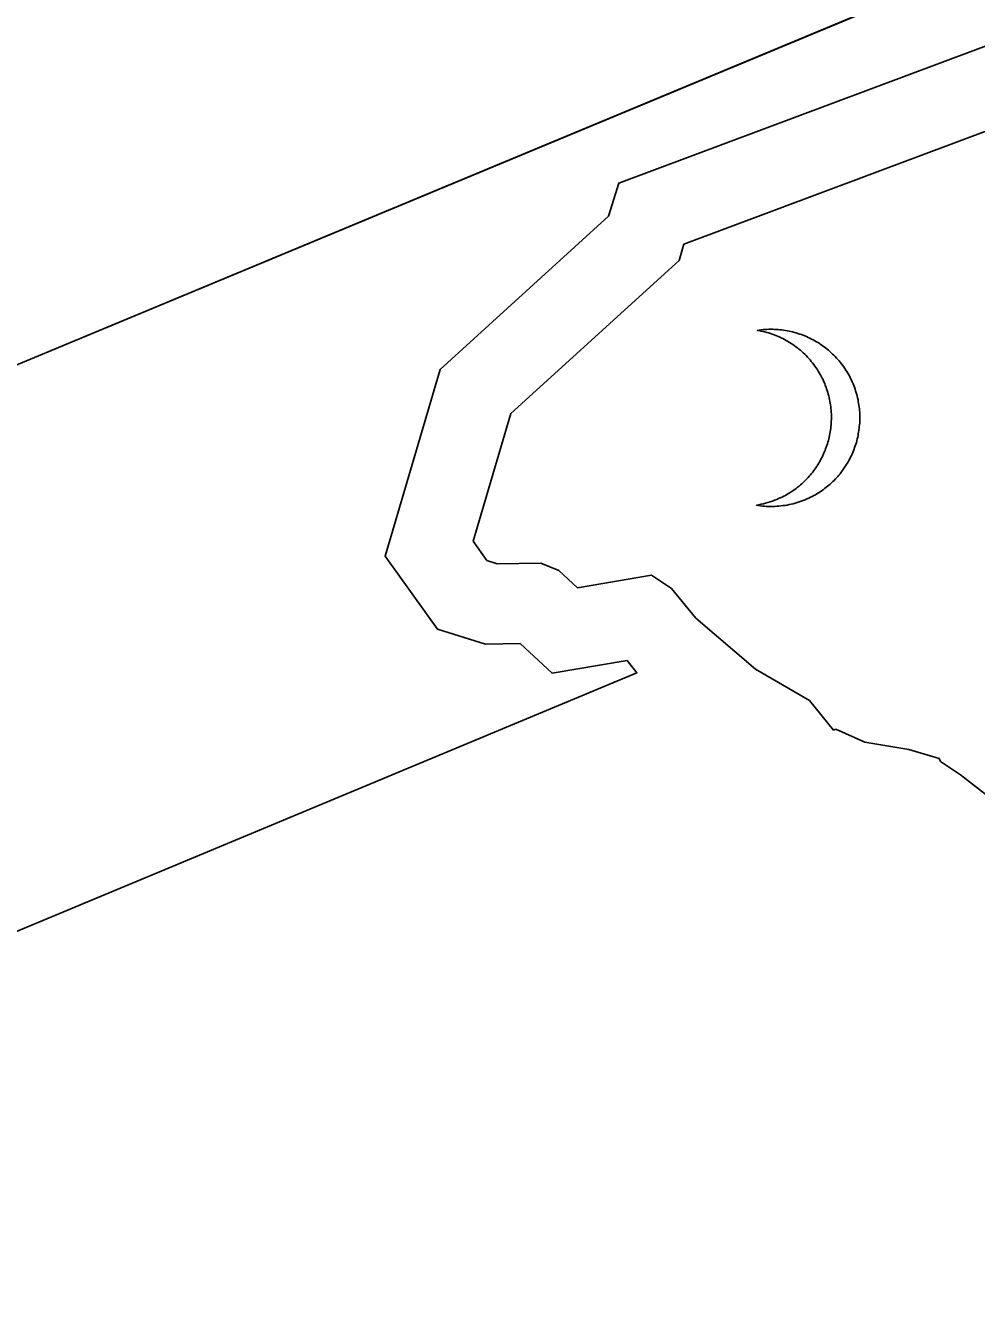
# Model space of a CAD drawing. Extents: x 1581789 to 1622364, y 1043167 to 1103486.
# Drawn here: x 1615560.089 to 1615563.056, y 1083087.598 to 1083091.584 of the extents above; entities that cross this region are included whole.
import ezdxf

# ---------------------------------------------------------------- set-up
doc = ezdxf.new("R2010")
doc.units = 0
doc.layers.add('RD_PD_PatLn2', color=7, linetype='Continuous')

msp = doc.modelspace()

# ---------------------------------------------------------------- linework, layer by layer
at = {"layer": 'RD_PD_PatLn2'}
for p, q in [((1615572.1362, 1083095.5525), (1615555.0669, 1083088.4456)), ((1615572.1451, 1083095.5562), (1615555.0759, 1083088.4493)), ((1615563.4763, 1083091.4002), (1615562.1432, 1083090.9015)), ((1615562.1432, 1083090.9015), (1615562.128, 1083090.8504)), ((1615562.128, 1083090.8504), (1615561.6027, 1083090.3724)), ((1615561.6027, 1083090.3724), (1615561.4849, 1083089.9739)), ((1615561.4849, 1083089.9739), (1615561.5281, 1083089.9135)), ((1615561.5281, 1083089.9135), (1615561.5604, 1083089.9035)), ((1615561.5604, 1083089.9035), (1615561.6968, 1083089.9054)), ((1615561.6968, 1083089.9054), (1615561.7523, 1083089.883)), ((1615561.7523, 1083089.883), (1615561.8109, 1083089.8291)), ((1615561.8109, 1083089.8291), (1615562.0424, 1083089.868)), ((1615562.0424, 1083089.868), (1615562.1047, 1083089.8268)), ((1615562.1047, 1083089.8268), (1615562.18, 1083089.7343)), ((1615562.18, 1083089.7343), (1615562.3662, 1083089.575)), ((1615562.3662, 1083089.575), (1615562.5346, 1083089.4768)), ((1615562.5346, 1083089.4768), (1615562.6098, 1083089.3846)), ((1615562.6098, 1083089.3846), (1615562.6175, 1083089.3878)), ((1615562.6175, 1083089.3878), (1615562.7079, 1083089.3468)), ((1615562.7079, 1083089.3468), (1615562.8451, 1083089.3241)), ((1615562.8451, 1083089.3241), (1615562.9394, 1083089.2962)), ((1615562.9394, 1083089.2962), (1615562.9435, 1083089.2864)), ((1615562.9435, 1083089.2864), (1615563.0066, 1083089.2451)), ((1615563.0066, 1083089.2451), (1615563.1557, 1083089.1281))]:
    msp.add_line(p, q, dxfattribs=at)
for points in [[(1615555.6954, 1083086.9362), (1615561.9966, 1083089.5634), (1615561.9655, 1083089.6017), (1615561.7315, 1083089.562), (1615561.6316, 1083089.6544), (1615561.5235, 1083089.653), (1615561.3737, 1083089.6997), (1615561.2105, 1083089.9278), (1615561.3829, 1083090.5102), (1615561.9082, 1083090.9889), (1615561.9396, 1083091.0922), (1615563.4982, 1083091.6754), (1615563.9781, 1083091.403), (1615564.9193, 1083091.7753), (1615565.3162, 1083091.6008), (1615566.0989, 1083091.2714), (1615572.7634, 1083094.0462)], [(1615562.6752, 1083090.4546), (1615562.673, 1083090.4599), (1615562.6707, 1083090.4654), (1615562.6683, 1083090.4713), (1615562.666, 1083090.4768), (1615562.6633, 1083090.4822), (1615562.6603, 1083090.4878), (1615562.6574, 1083090.4931), (1615562.6544, 1083090.4984), (1615562.6515, 1083090.5037), (1615562.6484, 1083090.5085), (1615562.6449, 1083090.5135), (1615562.6418, 1083090.5184), (1615562.6383, 1083090.5234), (1615562.6345, 1083090.528), (1615562.6308, 1083090.5326), (1615562.6271, 1083090.5372), (1615562.6234, 1083090.5418), (1615562.6195, 1083090.5459), (1615562.6155, 1083090.5504), (1615562.6113, 1083090.5544), (1615562.6071, 1083090.5584), (1615562.6029, 1083090.5625), (1615562.5986, 1083090.5665), (1615562.5943, 1083090.5701), (1615562.5898, 1083090.574), (1615562.5851, 1083090.5774), (1615562.5807, 1083090.581), (1615562.576, 1083090.5845), (1615562.5711, 1083090.5875), (1615562.5664, 1083090.591), (1615562.5616, 1083090.594), (1615562.5567, 1083090.597), (1615562.5516, 1083090.5996), (1615562.5465, 1083090.6025), (1615562.5414, 1083090.6051), (1615562.5364, 1083090.6077), (1615562.531, 1083090.6102), (1615562.5259, 1083090.6128), (1615562.5204, 1083090.6148), (1615562.5152, 1083090.6169), (1615562.5099, 1083090.6191), (1615562.5045, 1083090.6208), (1615562.499, 1083090.6228), (1615562.4933, 1083090.6244), (1615562.488, 1083090.6258), (1615562.4823, 1083090.6274), (1615562.4767, 1083090.6287), (1615562.4711, 1083090.63), (1615562.4655, 1083090.6313), (1615562.4597, 1083090.6321), (1615562.454, 1083090.633), (1615562.4482, 1083090.6338), (1615562.4426, 1083090.6344), (1615562.4369, 1083090.6349), (1615562.431, 1083090.6353), (1615562.4252, 1083090.6354), (1615562.4192, 1083090.6358), (1615562.4135, 1083090.6356), (1615562.4077, 1083090.6357), (1615562.4017, 1083090.6354), (1615562.396, 1083090.6352), (1615562.3901, 1083090.6346), (1615562.3843, 1083090.6339), (1615562.3784, 1083090.6333), (1615562.3726, 1083090.6323), (1615562.3784, 1083090.6315), (1615562.3843, 1083090.6303), (1615562.39, 1083090.6287), (1615562.3959, 1083090.6276), (1615562.4016, 1083090.626), (1615562.4075, 1083090.6241), (1615562.4132, 1083090.6225), (1615562.4187, 1083090.6205), (1615562.4243, 1083090.6185), (1615562.4299, 1083090.6161), (1615562.4355, 1083090.6141), (1615562.4408, 1083090.6116), (1615562.4463, 1083090.6089), (1615562.4517, 1083090.6064), (1615562.4572, 1083090.6036), (1615562.4623, 1083090.6007), (1615562.4675, 1083090.5978), (1615562.4724, 1083090.5948), (1615562.4777, 1083090.5916), (1615562.4827, 1083090.5883), (1615562.4874, 1083090.5848), (1615562.4925, 1083090.5812), (1615562.4972, 1083090.5777), (1615562.5017, 1083090.5738), (1615562.5065, 1083090.57), (1615562.5111, 1083090.5661), (1615562.5154, 1083090.5618), (1615562.5199, 1083090.5579), (1615562.5242, 1083090.5536), (1615562.5283, 1083090.5491), (1615562.5326, 1083090.5448), (1615562.5366, 1083090.5403), (1615562.5405, 1083090.5354), (1615562.5442, 1083090.5308), (1615562.548, 1083090.5259)], [(1615562.548, 1083090.5259), (1615562.5516, 1083090.5209), (1615562.5551, 1083090.5159), (1615562.5586, 1083090.5108), (1615562.562, 1083090.5054), (1615562.5652, 1083090.5002), (1615562.5683, 1083090.4946), (1615562.5713, 1083090.489), (1615562.5744, 1083090.4834), (1615562.5771, 1083090.4777), (1615562.5795, 1083090.4719), (1615562.5823, 1083090.4662), (1615562.5843, 1083090.4605), (1615562.5865, 1083090.4553), (1615562.5885, 1083090.4496), (1615562.5903, 1083090.4442), (1615562.592, 1083090.4384), (1615562.5936, 1083090.4329), (1615562.5951, 1083090.4275), (1615562.5964, 1083090.4218), (1615562.5977, 1083090.4162), (1615562.5986, 1083090.4105), (1615562.5999, 1083090.4049), (1615562.6007, 1083090.3994), (1615562.6013, 1083090.3936), (1615562.6018, 1083090.388), (1615562.6023, 1083090.3824), (1615562.6029, 1083090.3769), (1615562.6031, 1083090.3712), (1615562.6033, 1083090.3655), (1615562.6033, 1083090.3601), (1615562.6032, 1083090.3543), (1615562.603, 1083090.3488), (1615562.6028, 1083090.3433), (1615562.6022, 1083090.3376), (1615562.602, 1083090.3321), (1615562.6015, 1083090.3265), (1615562.6005, 1083090.321), (1615562.5998, 1083090.3157), (1615562.5988, 1083090.3102), (1615562.5976, 1083090.3046), (1615562.5966, 1083090.2992), (1615562.5952, 1083090.2939), (1615562.5938, 1083090.2886), (1615562.5923, 1083090.2833), (1615562.5906, 1083090.2779), (1615562.5892, 1083090.2726), (1615562.5874, 1083090.2675), (1615562.5852, 1083090.2623), (1615562.5834, 1083090.2572), (1615562.5812, 1083090.252), (1615562.5789, 1083090.247), (1615562.5768, 1083090.2418), (1615562.5745, 1083090.2369), (1615562.5718, 1083090.2321), (1615562.5692, 1083090.2271), (1615562.5665, 1083090.2223), (1615562.5637, 1083090.2176), (1615562.561, 1083090.2129), (1615562.5579, 1083090.2083), (1615562.5548, 1083090.2034), (1615562.5517, 1083090.1989), (1615562.5484, 1083090.1946), (1615562.5449, 1083090.1899), (1615562.5417, 1083090.1857), (1615562.5381, 1083090.1813), (1615562.5343, 1083090.1772), (1615562.5306, 1083090.1731), (1615562.5269, 1083090.169), (1615562.5229, 1083090.1648), (1615562.519, 1083090.1611), (1615562.5149, 1083090.1572), (1615562.5107, 1083090.1533), (1615562.5064, 1083090.1497), (1615562.5022, 1083090.1461), (1615562.4979, 1083090.1425), (1615562.4933, 1083090.1388), (1615562.4889, 1083090.1355), (1615562.484, 1083090.1324), (1615562.4793, 1083090.129), (1615562.4745, 1083090.1259), (1615562.4696, 1083090.1228), (1615562.4646, 1083090.12), (1615562.4597, 1083090.1172), (1615562.4544, 1083090.1143), (1615562.4493, 1083090.1118), (1615562.4439, 1083090.1092), (1615562.4386, 1083090.107), (1615562.4332, 1083090.1044), (1615562.426, 1083090.1018), (1615562.4191, 1083090.0993), (1615562.4122, 1083090.0967), (1615562.4052, 1083090.0945), (1615562.398, 1083090.0926), (1615562.3909, 1083090.0907), (1615562.3839, 1083090.0893), (1615562.3769, 1083090.0878), (1615562.3695, 1083090.0865), (1615562.3695, 1083090.0865)], [(1615562.3695, 1083090.0865), (1615562.376, 1083090.0856), (1615562.3822, 1083090.0846), (1615562.3886, 1083090.084), (1615562.3947, 1083090.0833), (1615562.401, 1083090.083), (1615562.4075, 1083090.0829), (1615562.4138, 1083090.0826), (1615562.4202, 1083090.0827), (1615562.4266, 1083090.0829), (1615562.433, 1083090.0834), (1615562.4393, 1083090.0838), (1615562.4456, 1083090.0843), (1615562.4521, 1083090.0852), (1615562.4585, 1083090.0861), (1615562.465, 1083090.087), (1615562.4713, 1083090.0885), (1615562.4776, 1083090.0897), (1615562.4839, 1083090.0912), (1615562.4904, 1083090.0928), (1615562.4968, 1083090.0948), (1615562.5028, 1083090.0969), (1615562.5092, 1083090.0988), (1615562.5153, 1083090.1014), (1615562.5219, 1083090.1038), (1615562.527, 1083090.1063), (1615562.5326, 1083090.1086), (1615562.538, 1083090.1112), (1615562.5431, 1083090.1137), (1615562.5481, 1083090.1165), (1615562.5534, 1083090.1194), (1615562.5583, 1083090.1222), (1615562.5632, 1083090.1253), (1615562.568, 1083090.1284), (1615562.5727, 1083090.1318), (1615562.5773, 1083090.1348), (1615562.582, 1083090.1382), (1615562.5863, 1083090.1418), (1615562.5909, 1083090.1455), (1615562.5952, 1083090.1491), (1615562.5994, 1083090.1527), (1615562.6036, 1083090.1566), (1615562.6077, 1083090.1605), (1615562.6116, 1083090.1642), (1615562.6156, 1083090.1684), (1615562.6193, 1083090.1725), (1615562.6231, 1083090.1766), (1615562.6268, 1083090.1807), (1615562.6304, 1083090.185), (1615562.6337, 1083090.1893), (1615562.6371, 1083090.194), (1615562.6404, 1083090.1982), (1615562.6436, 1083090.2028), (1615562.6466, 1083090.2077), (1615562.6494, 1083090.2121), (1615562.6525, 1083090.217), (1615562.6552, 1083090.2217), (1615562.6579, 1083090.2265), (1615562.6605, 1083090.2315), (1615562.6629, 1083090.2361), (1615562.6655, 1083090.2412), (1615562.6676, 1083090.2464), (1615562.6699, 1083090.2513), (1615562.6721, 1083090.2566), (1615562.6739, 1083090.2617), (1615562.6758, 1083090.2668), (1615562.6776, 1083090.2719), (1615562.6793, 1083090.2773), (1615562.6811, 1083090.2827), (1615562.6825, 1083090.288), (1615562.6839, 1083090.2933), (1615562.6853, 1083090.2985), (1615562.6863, 1083090.304), (1615562.6872, 1083090.3095), (1615562.6882, 1083090.3149), (1615562.6892, 1083090.3204), (1615562.6897, 1083090.326), (1615562.6904, 1083090.3314), (1615562.6909, 1083090.337), (1615562.6915, 1083090.3426), (1615562.6917, 1083090.3482), (1615562.692, 1083090.3537), (1615562.6921, 1083090.3595), (1615562.692, 1083090.3649), (1615562.6918, 1083090.3706), (1615562.6916, 1083090.3763), (1615562.6911, 1083090.3818), (1615562.6905, 1083090.3874), (1615562.69, 1083090.3929), (1615562.6891, 1083090.3987), (1615562.6883, 1083090.4041), (1615562.6873, 1083090.4099), (1615562.6864, 1083090.4156), (1615562.6851, 1083090.4212), (1615562.6836, 1083090.4267), (1615562.6823, 1083090.4323), (1615562.6807, 1083090.4378), (1615562.6787, 1083090.4435), (1615562.6772, 1083090.449), (1615562.6752, 1083090.4546)]]:
    msp.add_lwpolyline(points, dxfattribs=at)

doc.saveas('drawing.dxf')
